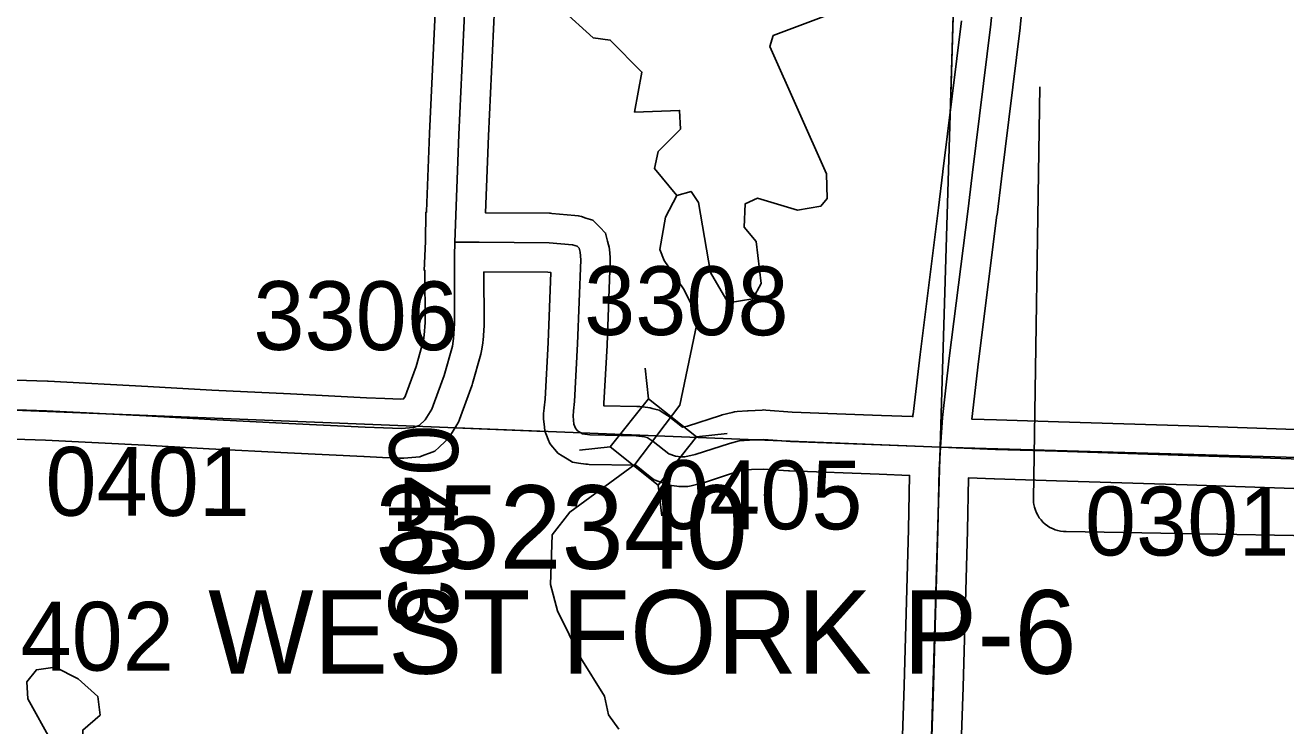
# Model space of a CAD drawing. Extents: x -157.2 to -99.3, y 12.2 to 46.2.
# Drawn here: x -132.754 to -131.471, y 28.332 to 29.045 of the extents above; entities that cross this region are included whole.
import ezdxf

# ---------------------------------------------------------------- set-up
doc = ezdxf.new("R2010")
doc.units = 0
for name, color, linetype in [('tdCoDirctArrow', 7, 'Continuous'), ('tdCoHydroRiver', 7, 'Continuous'), ('tdCoSecRdNmbr', 7, 'Continuous'), ('tdCoSecRteBand', 7, 'Continuous'), ('tdCoSecRteCL', 7, 'Continuous'), ('tdCoSectLine', 7, 'Continuous'), ('tdCoSectLinePart', 7, 'Continuous'), ('tdCoStrucSec', 7, 'Continuous'), ('tdCoStrucSecCoName', 7, 'Continuous'), ('tdCoStrucSecFHWANum', 7, 'Continuous'), ('tdCoSurfAsphalt', 7, 'Continuous'), ('tdCoSurfEarth', 7, 'Continuous'), ('tdCoSurfGravel', 7, 'Continuous'), ('tdCoTwpBndryShd', 7, 'Continuous')]:
    doc.layers.add(name, color=color, linetype=linetype)

msp = doc.modelspace()

# ---------------------------------------------------------------- linework, layer by layer
at = {"layer": 'tdCoDirctArrow'}
msp.add_lwpolyline([(-131.7214, 28.9824), (-131.728, 28.563), (-131.7278, 28.5594), (-131.7275, 28.5572), (-131.7269, 28.5544), (-131.726, 28.5516), (-131.7249, 28.5489), (-131.7236, 28.5463), (-131.722, 28.5438), (-131.7202, 28.5415), (-131.7183, 28.5393), (-131.7161, 28.5374), (-131.7138, 28.5356), (-131.7113, 28.534), (-131.7087, 28.5327), (-131.706, 28.5316), (-131.7032, 28.5308), (-131.7004, 28.5302), (-131.6975, 28.5298), (-131.6945, 28.5297), (-131.3088, 28.5231)], dxfattribs=at)
at = {"layer": 'tdCoHydroRiver'}
for points in [[(-132.58, 29.196), (-132.5237, 29.1801), (-132.5199, 29.1468), (-132.5107, 29.137), (-132.4829, 29.1188), (-132.4609, 29.115), (-132.432, 29.1315), (-132.4099, 29.1309), (-132.3748, 29.0903), (-132.306, 29.0677), (-132.2083, 29.0616), (-132.1761, 29.0322), (-132.1588, 29.0301), (-132.1266, 28.9975), (-132.1341, 28.9567), (-132.0883, 28.9585), (-132.0873, 28.9395), (-132.11, 28.9165), (-132.1137, 28.8992), (-132.0909, 28.8717)], [(-131.9386, 29.0551), (-131.9929, 29.0346), (-131.9964, 29.0236), (-131.9386, 28.894), (-131.9378, 28.8687), (-131.9444, 28.861), (-131.9682, 28.857), (-132.0088, 28.8692), (-132.0216, 28.8633), (-132.0223, 28.8396), (-132.0102, 28.8251), (-132.0051, 28.7823), (-132.0135, 28.7667), (-132.0388, 28.7627), (-132.0569, 28.7933), (-132.069, 28.8647), (-132.0765, 28.876), (-132.0909, 28.8717)], [(-132.0909, 28.8717), (-132.1025, 28.8499), (-132.1083, 28.8169), (-132.1039, 28.8058), (-132.0842, 28.7767), (-132.0693, 28.7478), (-132.0878, 28.6584), (-132.1339, 28.5981), (-132.2001, 28.5496), (-132.2181, 28.5264), (-132.2197, 28.4759), (-132.2126, 28.4489), (-132.1888, 28.4008), (-132.1647, 28.3621), (-132.1605, 28.343), (-132.1499, 28.3285)], [(-132.6961, 28.3198), (-132.7023, 28.3215), (-132.7121, 28.3123), (-132.7278, 28.316), (-132.7517, 28.3593), (-132.7528, 28.3767), (-132.743, 28.3891), (-132.7239, 28.3917), (-132.7006, 28.3799), (-132.6806, 28.3619), (-132.678, 28.3429), (-132.6959, 28.3276), (-132.6961, 28.3198)]]:
    msp.add_lwpolyline(points, dxfattribs=at)
at = {"layer": 'tdCoSecRteBand'}
for points in [[(-132.3721, 28.6645), (-132.3692, 28.6647), (-132.3676, 28.6673), (-132.3659, 28.672), (-132.3564, 28.6977), (-132.3489, 28.7247), (-132.3481, 28.7295), (-132.3473, 28.7424), (-132.3475, 28.7955), (-132.3481, 28.7955), (-132.347, 28.8251), (-132.3467, 28.8546), (-132.3459, 28.8546), (-132.3458, 28.8555), (-132.3428, 28.935), (-132.3428, 28.9351), (-132.3428, 28.9353), (-132.3357, 29.0873)], [(-132.2757, 29.0848), (-132.2829, 28.9326), (-132.2858, 28.8541), (-132.2207, 28.8537), (-132.2195, 28.8537), (-132.2184, 28.8536), (-132.1947, 28.8516), (-132.1914, 28.8513), (-132.1882, 28.8503), (-132.1835, 28.8488), (-132.1765, 28.8466), (-132.1713, 28.8415), (-132.1693, 28.8395), (-132.1635, 28.8336), (-132.1615, 28.8255), (-132.1605, 28.8216), (-132.1599, 28.8193), (-132.1597, 28.817), (-132.159, 28.8089), (-132.1588, 28.807), (-132.1588, 28.8051), (-132.1621, 28.7197), (-132.1621, 28.7195), (-132.1621, 28.7192), (-132.1653, 28.6605), (-132.1653, 28.6598), (-132.1654, 28.6591), (-132.1655, 28.6578), (-132.1317, 28.6571), (-132.1303, 28.6571), (-132.1288, 28.6569), (-132.1205, 28.656), (-132.1182, 28.6557), (-132.1161, 28.6551), (-132.1134, 28.6544), (-132.1089, 28.6532), (-132.1051, 28.6507), (-132.0989, 28.6467), (-132.0976, 28.6459), (-132.0964, 28.6449), (-132.0852, 28.636)], [(-131.7394, 29.0637), (-131.7416, 29.043), (-131.7416, 29.0427), (-131.7416, 29.0425), (-131.7606, 28.8889), (-131.765, 28.852), (-131.7651, 28.8519), (-131.7651, 28.8518), (-131.7838, 28.7027), (-131.7907, 28.6443), (-131.7656, 28.6433), (-131.7026, 28.6413), (-131.7026, 28.6413), (-131.7026, 28.6413), (-131.5694, 28.6372), (-131.5694, 28.6372), (-131.5694, 28.6372), (-131.4119, 28.632)], [(-132.0852, 28.636), (-132.0802, 28.6371), (-132.0467, 28.648), (-132.0457, 28.6483), (-132.0447, 28.6486), (-132.0348, 28.6511), (-132.0323, 28.6517), (-132.0296, 28.6519), (-132.019, 28.6526), (-132.0188, 28.6527), (-132.0185, 28.6527), (-132.0042, 28.6534), (-132.0023, 28.6535), (-132.0005, 28.6534), (-131.9736, 28.6514), (-131.8826, 28.648), (-131.8826, 28.648), (-131.8826, 28.648), (-131.8513, 28.6467), (-131.8507, 28.6467), (-131.8507, 28.6477), (-131.8506, 28.6486), (-131.8505, 28.6494), (-131.8434, 28.7099), (-131.8434, 28.71), (-131.8433, 28.7101), (-131.8246, 28.8592), (-131.8202, 28.8961), (-131.8202, 28.8962), (-131.8202, 28.8962), (-131.8012, 29.0496)], [(-131.8655, 28.1989), (-131.8596, 28.3731), (-131.8552, 28.5322), (-131.8541, 28.5868), (-131.8849, 28.588), (-131.9764, 28.5915), (-131.9769, 28.5915), (-131.9774, 28.5915), (-132.0029, 28.5934), (-132.0151, 28.5928), (-132.0228, 28.5922), (-132.0291, 28.5907), (-132.0629, 28.5796), (-132.0642, 28.5792), (-132.0655, 28.5789), (-132.0764, 28.5764), (-132.0797, 28.5757), (-132.083, 28.5757), (-132.087, 28.5757), (-132.089, 28.5757), (-132.091, 28.576), (-132.0965, 28.5767), (-132.0996, 28.5771), (-132.1025, 28.5782), (-132.1094, 28.5806), (-132.1141, 28.5823), (-132.118, 28.5854), (-132.1325, 28.5969), (-132.1344, 28.5972), (-132.1803, 28.5981), (-132.1821, 28.5982), (-132.1838, 28.5984), (-132.191, 28.5994), (-132.1972, 28.6003), (-132.2026, 28.6036), (-132.2078, 28.6068), (-132.2121, 28.6095), (-132.2153, 28.6133), (-132.2175, 28.616), (-132.2203, 28.6195), (-132.222, 28.6236), (-132.2237, 28.6278), (-132.2254, 28.632), (-132.2258, 28.6364), (-132.2266, 28.6443), (-132.2268, 28.6471), (-132.2266, 28.6498), (-132.2261, 28.6553), (-132.2261, 28.6554), (-132.2261, 28.6556), (-132.2252, 28.6645), (-132.222, 28.7222), (-132.2193, 28.7935), (-132.2222, 28.7937), (-132.2875, 28.7941), (-132.2873, 28.7416), (-132.2873, 28.7406), (-132.2873, 28.7396), (-132.2883, 28.7243), (-132.2884, 28.7229), (-132.2886, 28.7216), (-132.2898, 28.7137), (-132.2901, 28.7119), (-132.2906, 28.7102), (-132.299, 28.6804), (-132.2993, 28.6792), (-132.2997, 28.6781), (-132.3095, 28.6514), (-132.3123, 28.6439), (-132.3133, 28.6411), (-132.3149, 28.6385), (-132.3215, 28.6277), (-132.3237, 28.6241), (-132.3268, 28.6213), (-132.333, 28.6156), (-132.3373, 28.6116), (-132.3427, 28.6096), (-132.3487, 28.6074), (-132.3526, 28.6059), (-132.3568, 28.6055), (-132.3691, 28.6046), (-132.3709, 28.6044), (-132.3727, 28.6045), (-132.3908, 28.6052), (-132.4095, 28.606), (-132.4096, 28.606), (-132.4098, 28.606), (-132.4874, 28.6099), (-132.5673, 28.6139), (-132.5674, 28.6139), (-132.5675, 28.6139), (-132.6328, 28.6176), (-132.7338, 28.6227), (-132.7866, 28.6245)], [(-132.7857, 28.6845), (-132.7316, 28.6827), (-132.7313, 28.6827), (-132.731, 28.6827), (-132.6297, 28.6775), (-132.6296, 28.6775), (-132.6295, 28.6775), (-132.5643, 28.6738), (-132.4845, 28.6699), (-132.4844, 28.6699), (-132.4844, 28.6699), (-132.4069, 28.6659), (-132.3884, 28.6652), (-132.3721, 28.6645)], [(-131.4137, 28.572), (-131.5713, 28.5772), (-131.7044, 28.5814), (-131.7676, 28.5833), (-131.7677, 28.5834), (-131.7678, 28.5834), (-131.7941, 28.5844), (-131.7952, 28.5309), (-131.7952, 28.5308), (-131.7952, 28.5307), (-131.7996, 28.3714), (-131.7996, 28.3713), (-131.7996, 28.3712), (-131.8055, 28.1969)]]:
    msp.add_lwpolyline(points, dxfattribs=at)
at = {"layer": 'tdCoSecRteCL'}
for points in [[(-132.317, 28.8244), (-132.3128, 28.9338), (-132.3057, 29.0862), (-132.3022, 29.2278), (-132.2956, 29.3652), (-132.2904, 29.5087), (-132.2882, 29.6225)], [(-131.8226, 28.6156), (-131.8207, 28.6459), (-131.8136, 28.7063), (-131.7948, 28.8555), (-131.7904, 28.8925), (-131.7714, 29.0462), (-131.7692, 29.0669), (-131.7633, 29.1335), (-131.7596, 29.2106), (-131.7591, 29.2513), (-131.7576, 29.3322), (-131.7554, 29.4343), (-131.7554, 29.5024), (-131.7564, 29.5875), (-131.7567, 29.6086)], [(-132.8164, 28.6555), (-132.8144, 28.6554), (-132.7326, 28.6527), (-132.6312, 28.6475), (-132.5658, 28.6438), (-132.4859, 28.6399), (-132.4083, 28.6359), (-132.3896, 28.6352), (-132.3715, 28.6345), (-132.3592, 28.6355), (-132.3533, 28.6377), (-132.3471, 28.6433), (-132.3404, 28.6542), (-132.3377, 28.6617), (-132.3279, 28.6885), (-132.3195, 28.7183), (-132.3183, 28.7262), (-132.3173, 28.7415), (-132.3175, 28.8103), (-132.317, 28.8244)], [(-132.317, 28.8244), (-132.2924, 28.8242), (-132.2209, 28.8237), (-132.1972, 28.8217), (-132.1925, 28.8202), (-132.1906, 28.8183), (-132.1896, 28.8143), (-132.1888, 28.8062), (-132.192, 28.7209), (-132.1952, 28.6622), (-132.1962, 28.6525), (-132.1967, 28.6471), (-132.196, 28.6392), (-132.1943, 28.635), (-132.192, 28.6323), (-132.1869, 28.6291), (-132.1797, 28.6281), (-132.1324, 28.6271), (-132.124, 28.6262), (-132.1213, 28.6254), (-132.1151, 28.6215), (-132.0993, 28.6089), (-132.0924, 28.6064), (-132.087, 28.6057), (-132.083, 28.6057), (-132.0722, 28.6082), (-132.0374, 28.6195), (-132.0275, 28.622), (-132.0169, 28.6227), (-132.0026, 28.6234), (-131.9753, 28.6215), (-131.8838, 28.618), (-131.8226, 28.6156)], [(-131.8519, 27.6396), (-131.8511, 27.6684), (-131.8451, 27.8484), (-131.8407, 28.0242), (-131.8355, 28.1978), (-131.8296, 28.3722), (-131.8252, 28.5315), (-131.8239, 28.5927), (-131.8226, 28.6156)], [(-131.8226, 28.6156), (-131.7666, 28.6133), (-131.7035, 28.6114), (-131.5703, 28.6072), (-131.4128, 28.602), (-131.3244, 28.5998)]]:
    msp.add_lwpolyline(points, dxfattribs=at)
at = {"layer": 'tdCoSectLine'}
for points in [[(-131.8229, 28.6156), (-131.7931, 29.6085)], [(-132.8168, 28.6555), (-131.8229, 28.6156)], [(-131.8522, 27.6396), (-131.8229, 28.6156)], [(-131.8229, 28.6156), (-130.8245, 28.5869)]]:
    msp.add_lwpolyline(points, dxfattribs=at)
at = {"layer": 'tdCoSectLinePart'}
for points in [[(-131.8125, 28.9627), (-131.794, 29.5786)], [(-132.3174, 28.6354), (-132.2251, 28.6317)]]:
    msp.add_lwpolyline(points, dxfattribs=at)
at = {"layer": 'tdCoStrucSec'}
for p, q in [((-132.1199, 28.665), (-132.1234, 28.6961)), ((-132.0709, 28.626), (-132.0398, 28.6295)), ((-132.1589, 28.6161), (-132.19, 28.6125)), ((-132.11, 28.5771), (-132.1064, 28.5459))]:
    msp.add_line(p, q, dxfattribs=at)
msp.add_lwpolyline([(-132.1199, 28.665), (-132.0709, 28.626), (-132.11, 28.5771), (-132.1589, 28.6161)], close=True, dxfattribs=at)
at = {"layer": 'tdCoSurfAsphalt'}
for points in [[(-131.8355, 28.1978), (-131.8296, 28.3722), (-131.8252, 28.5315), (-131.8239, 28.5927), (-131.8226, 28.6156), (-131.8207, 28.6459), (-131.8136, 28.7063), (-131.7948, 28.8555), (-131.7904, 28.8925), (-131.7714, 29.0462), (-131.7692, 29.0669), (-131.7633, 29.1335), (-131.7596, 29.2106), (-131.7591, 29.2513), (-131.7576, 29.3322), (-131.7554, 29.4343), (-131.7554, 29.5024), (-131.7564, 29.5875), (-131.7567, 29.6086), (-131.7576, 29.6777), (-131.7578, 29.749), (-131.7583, 29.8072)], [(-131.8226, 28.6156), (-131.7666, 28.6133), (-131.7035, 28.6114), (-131.5703, 28.6072), (-131.4128, 28.602), (-131.3244, 28.5998), (-131.2567, 28.598), (-131.1223, 28.5946), (-130.974, 28.5909), (-130.78, 28.5857)]]:
    msp.add_lwpolyline(points, dxfattribs=at)
at = {"layer": 'tdCoSurfEarth'}
msp.add_lwpolyline([(-132.317, 28.8244), (-132.3128, 28.9338), (-132.3057, 29.0862), (-132.3022, 29.2278), (-132.2956, 29.3652), (-132.2904, 29.5087), (-132.2882, 29.6225)], dxfattribs=at)
at = {"layer": 'tdCoSurfGravel'}
for points in [[(-132.3377, 28.6617), (-132.3279, 28.6885), (-132.3195, 28.7183), (-132.3183, 28.7262), (-132.3173, 28.7415), (-132.3175, 28.8103), (-132.317, 28.8244)], [(-132.317, 28.8244), (-132.2924, 28.8242), (-132.2209, 28.8237), (-132.1972, 28.8217), (-132.1925, 28.8202), (-132.1906, 28.8183), (-132.1896, 28.8143), (-132.1888, 28.8062), (-132.192, 28.7209), (-132.1952, 28.6622), (-132.1962, 28.6525), (-132.1967, 28.6471), (-132.196, 28.6392), (-132.1943, 28.635), (-132.192, 28.6323)], [(-132.3896, 28.6352), (-132.3715, 28.6345), (-132.3592, 28.6355), (-132.3533, 28.6377), (-132.3471, 28.6433), (-132.3404, 28.6542), (-132.3377, 28.6617)], [(-132.8144, 28.6554), (-132.7326, 28.6527), (-132.6312, 28.6475), (-132.5658, 28.6438), (-132.4859, 28.6399), (-132.4083, 28.6359), (-132.3896, 28.6352)], [(-132.192, 28.6323), (-132.1869, 28.6291), (-132.1797, 28.6281), (-132.1324, 28.6271), (-132.124, 28.6262), (-132.1213, 28.6254), (-132.1151, 28.6215), (-132.0993, 28.6089), (-132.0924, 28.6064), (-132.087, 28.6057), (-132.083, 28.6057), (-132.0722, 28.6082), (-132.0374, 28.6195), (-132.0275, 28.622), (-132.0169, 28.6227), (-132.0026, 28.6234), (-131.9753, 28.6215), (-131.8838, 28.618), (-131.8226, 28.6156)]]:
    msp.add_lwpolyline(points, dxfattribs=at)
at = {"layer": 'tdCoTwpBndryShd'}
msp.add_lwpolyline([(-134.7778, 28.6994), (-133.8175, 28.674), (-132.8168, 28.6555), (-131.8229, 28.6156), (-130.8245, 28.5869), (-129.825, 28.5575), (-128.8255, 28.521), (-127.8614, 28.4849), (-126.8697, 28.4535), (-125.867, 28.4197), (-124.8666, 28.3809)], dxfattribs=at)

# ---------------------------------------------------------------- texts
at = {"layer": 'tdCoSecRdNmbr'}
for s, rotation, p in [('3308', 359.8995, (-132.1855, 28.7299)), ('3306', 359.8993, (-132.5222, 28.7147)), ('0403', 269.9002, (-132.3838, 28.6387)), ('0401', 359.8991, (-132.7339, 28.5459)), ('0405', 359.8996, (-132.1103, 28.5323)), ('0301', 359.8999, (-131.6756, 28.5055)), ('0402', 359.899, (-132.8114, 28.3884))]:
    msp.add_text(s, height=0.07, rotation=rotation, dxfattribs=at).set_placement(p)
at = {"layer": 'tdCoStrucSecCoName'}
msp.add_text('WEST FORK P-6', height=0.085, dxfattribs=at).set_placement((-132.5682, 28.385))
at = {"layer": 'tdCoStrucSecFHWANum'}
msp.add_text('352340', height=0.085, dxfattribs=at).set_placement((-132.398, 28.4918))

doc.saveas('drawing.dxf')
